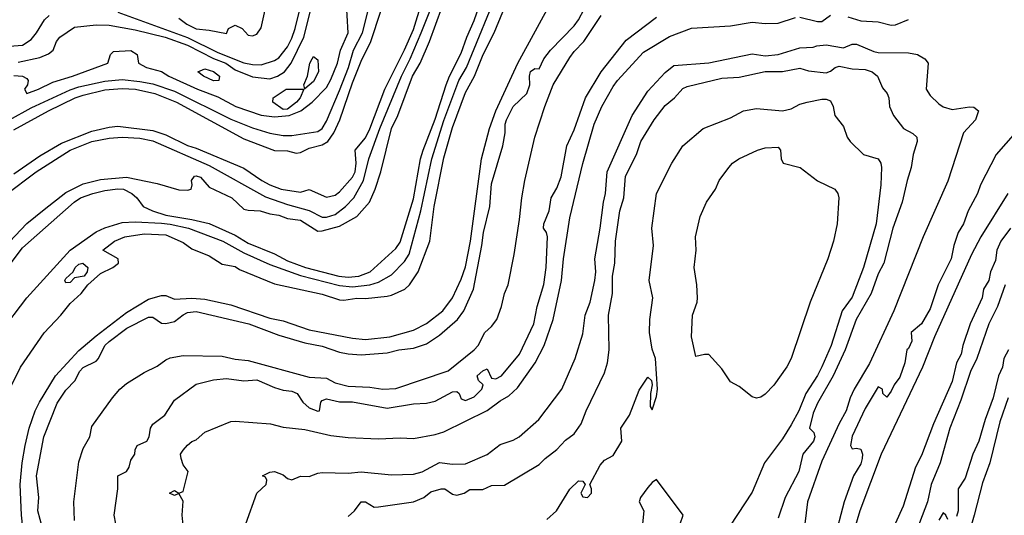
# Model space of a CAD drawing. Header units: metres. Extents: x -46681 to -43747, y -240911 to -237677.
# Tile 375 of 656: x -44529 to -44416, y -240032 to -239975. Entities that reach past the tile are written whole.
import ezdxf

# ---------------------------------------------------------------- set-up
doc = ezdxf.new("R2010")
doc.units = ezdxf.units.M
doc.layers.add('CONTOUR_INDEX', color=1, linetype='Continuous')
doc.layers.add('CONTOUR_INTER', color=3, linetype='Continuous')

msp = doc.modelspace()

# ---------------------------------------------------------------- linework, layer by layer
at = {"layer": 'CONTOUR_INDEX'}
for points, elevation in [([(-44531.98, -240004.52), (-44529.1, -240000.76), (-44523.15, -239995.52), (-44522.4, -239995.02), (-44520.98, -239994.52), (-44519.6, -239994.17), (-44518.1, -239993.98), (-44517.46, -239994.02), (-44516.49, -239994.52), (-44515.94, -239995.02), (-44515.19, -239996.02), (-44514.14, -239996.52), (-44512.58, -239997.02), (-44509.6, -239997.49), (-44507.6, -239997.96), (-44504.6, -239999.3), (-44503.1, -240000.22), (-44500.1, -240001.47), (-44498.6, -240002.25), (-44496.52, -240003.02), (-44492.66, -240004.02), (-44491.6, -240004.14), (-44490.38, -240004.02), (-44489.06, -240003.52), (-44486.1, -240000.86), (-44485.6, -240000.1), (-44484.1, -239995.13), (-44483.29, -239990.52), (-44482.97, -239989.52), (-44481.6, -239985.95), (-44480.34, -239982.02), (-44479.95, -239981.02), (-44478.6, -239978.38), (-44477.96, -239976.52), (-44477.1, -239974.59), (-44475.88, -239971.02)], 105), ([(-44530.6, -239986.02), (-44528.1, -239984.67), (-44523.6, -239982.58), (-44522.6, -239982.24), (-44519.6, -239981.59), (-44517.6, -239981.4), (-44515.6, -239981.62), (-44514.1, -239981.89), (-44511.6, -239982.73), (-44505.1, -239985.95), (-44502.6, -239986.97), (-44500.6, -239987.57), (-44499.1, -239987.84), (-44498.1, -239987.83), (-44495.1, -239987.38), (-44494.6, -239987.05), (-44494.1, -239986.2), (-44492.6, -239982.65), (-44491.57, -239980.02), (-44490.99, -239978.02), (-44489.96, -239976.02), (-44489.07, -239972.52)], 100), ([(-44523.1, -240032.16), (-44523.19, -240030.02), (-44522.6, -240025.39), (-44522.1, -240023.88), (-44521.35, -240022.52), (-44521.1, -240021.35), (-44518.74, -240018.02), (-44517.87, -240017.02), (-44517.1, -240016.39), (-44515.1, -240015.13), (-44513.6, -240014.4), (-44512.6, -240013.65), (-44512.1, -240013.43), (-44510.6, -240013.15), (-44506.1, -240013.25), (-44504.6, -240013.6), (-44503.1, -240013.75), (-44496.1, -240015.66), (-44494.1, -240015.77), (-44493.1, -240016.3), (-44491.6, -240016.68), (-44489.1, -240016.8), (-44487.6, -240017.04), (-44486.1, -240016.96), (-44480.1, -240014.94), (-44477.09, -240012.52), (-44476.65, -240012.02), (-44475.88, -240010.52), (-44475.1, -240009.81), (-44474.49, -240009.02), (-44473.94, -240007.52), (-44473.6, -240006.02), (-44473.19, -240005.02), (-44472.49, -240001.52), (-44471.87, -239997.52), (-44471.63, -239995.02), (-44471.25, -239993.02), (-44470.11, -239988.02), (-44468.98, -239984.52), (-44467.99, -239982.02), (-44466.1, -239978.87), (-44465.6, -239978.16), (-44464.48, -239977.02), (-44462.47, -239974.02)], 110), ([(-44468.72, -240032.02), (-44467.61, -240031.02), (-44466.1, -240028.55), (-44465.1, -240027.6), (-44464.6, -240027.64), (-44464.31, -240028.02), (-44464.81, -240029.02), (-44464.6, -240029.41), (-44464.07, -240029.52), (-44463.6, -240029.02), (-44463.6, -240028.51), (-44463.77, -240028.02), (-44462.6, -240025.77), (-44462.1, -240025.2), (-44461.1, -240024.67), (-44460.1, -240023.03), (-44460.21, -240021.52), (-44459.23, -240020.02), (-44458.1, -240017.15), (-44457.1, -240015.64), (-44456.69, -240016.02), (-44456.62, -240016.52), (-44456.8, -240017.52), (-44456.84, -240019.02), (-44456.6, -240019.42), (-44456.1, -240017.88), (-44455.99, -240017.02), (-44456.23, -240013.52), (-44456.6, -240012.44), (-44456.91, -240010.52), (-44456.87, -240009.02), (-44456.55, -240006.52), (-44456.96, -240004.52), (-44456.46, -240000.52), (-44456.65, -239998.52), (-44456.13, -239994.52), (-44454.35, -239991.02), (-44453.09, -239989.02), (-44450.74, -239987.02), (-44447.6, -239985.8), (-44446.1, -239985), (-44444.6, -239984.73), (-44441.6, -239985.02), (-44440.6, -239984.76), (-44439.6, -239984.22), (-44438.78, -239984.02)], 115), ([(-44438.78, -239984.02), (-44437.1, -239983.65), (-44436.6, -239983.66), (-44436.1, -239983.85), (-44435.79, -239984.52), (-44435.6, -239985.53), (-44434.6, -239986.8), (-44434.18, -239988.02), (-44433.83, -239988.52), (-44432.28, -239990.02), (-44430.59, -239990.52), (-44430.3, -239991.02), (-44430.21, -239991.52), (-44430.29, -239993.52), (-44430.83, -239998.02), (-44432.28, -240003.02), (-44433.6, -240006.45), (-44434.76, -240008.02), (-44436.02, -240012.02), (-44437.1, -240014.46), (-44437.6, -240015.47), (-44438.91, -240017.52), (-44439.74, -240019.52), (-44440.6, -240021.15), (-44441.6, -240022.77), (-44443.69, -240025.52), (-44445.1, -240028.88), (-44448.47, -240034.02)], 115), ([(-44415.38, -239998.52), (-44416.47, -240000.02), (-44416.94, -240001.02), (-44417.1, -240002.21), (-44417.68, -240003.52), (-44417.87, -240004.52), (-44418.48, -240005.52), (-44418.64, -240006.52), (-44420, -240009.52), (-44420.85, -240012.02), (-44421.05, -240013.02), (-44421.58, -240014.02), (-44422.1, -240016.14), (-44424.25, -240021.02), (-44425.6, -240024.67), (-44426.29, -240026.02), (-44427.72, -240030.52), (-44428.63, -240032.52)], 110), ([(-44453.39, -240032.52), (-44453.06, -240031.52), (-44456.1, -240027.45), (-44456.6, -240027.76), (-44457.1, -240028.34), (-44457.95, -240029.52), (-44458.12, -240030.02), (-44457.59, -240031.02), (-44457.71, -240032.52)], 115)]:
    msp.add_lwpolyline(points, dxfattribs=dict(at, elevation=elevation))
at = {"layer": 'CONTOUR_INTER'}
for points, elevation in [([(-44531.32, -240018.52), (-44529.31, -240014.52), (-44526.6, -240010.55), (-44524.67, -240008.52), (-44523.6, -240007.19), (-44522.32, -240006.02), (-44521.56, -240005.02), (-44520.1, -240003.71), (-44518.7, -240003.02), (-44518.04, -240002.52), (-44518.09, -240002.02), (-44519.85, -240001.02), (-44518.48, -240000.02), (-44517.3, -239999.52), (-44515.1, -239999.17), (-44512.6, -239999.26), (-44510.6, -240000.17), (-44509.6, -240000.9), (-44507.6, -240001.7), (-44506.1, -240002.65), (-44504.6, -240002.91), (-44504.1, -240003.25), (-44500.1, -240004.91), (-44494.6, -240006.11), (-44492.6, -240006.74), (-44492.1, -240006.79), (-44490.6, -240006.56), (-44489.6, -240006.6), (-44487.1, -240006.34), (-44486.6, -240006.23), (-44485.07, -240005.52), (-44484.56, -240005.02), (-44483.56, -240003.52), (-44482.2, -240000.02), (-44481.69, -239996.02), (-44480.6, -239990.41), (-44479.6, -239986.93), (-44478.1, -239982.88), (-44477.06, -239981.02), (-44476.05, -239978.52), (-44474.81, -239976.02), (-44471.6, -239968.29)], 107), ([(-44531.6, -240010.51), (-44528.57, -240006.52), (-44523.6, -240001.03), (-44520.6, -239998.94), (-44519.6, -239998.46), (-44517.6, -239997.85), (-44516.1, -239997.79), (-44513.1, -239997.93), (-44512.1, -239998.03), (-44509.97, -239998.52), (-44506.03, -240000.02), (-44503.6, -240001.33), (-44500.6, -240002.7), (-44497.1, -240003.95), (-44492.6, -240005.12), (-44491.1, -240005.24), (-44489.1, -240005.03), (-44488.1, -240004.73), (-44486.6, -240003.89), (-44485.1, -240002.35), (-44484.6, -240001.51), (-44483.24, -239996.52), (-44481.96, -239990.52), (-44480.6, -239986.11), (-44478.86, -239981.52), (-44477.99, -239980.02), (-44474.1, -239970.52)], 106), ([(-44530.1, -239980.93), (-44529.09, -239981.02), (-44528.6, -239981.28), (-44528.43, -239981.52), (-44528.52, -239982.02), (-44528.84, -239982.52), (-44528.6, -239983), (-44527.23, -239982.52), (-44525.6, -239981.71), (-44523.34, -239981.02), (-44519.25, -239979.52), (-44518.95, -239978.52), (-44518.6, -239978.16), (-44516.6, -239978.07), (-44515.88, -239978.52), (-44515.73, -239979.52), (-44514.83, -239980.02), (-44513.1, -239980.48), (-44512.23, -239981.02), (-44508.94, -239982.52), (-44506.6, -239983.39), (-44504.52, -239984.52), (-44501.6, -239985.49), (-44500.1, -239985.7), (-44498.4, -239985.52), (-44497.04, -239985.02), (-44495.73, -239984.02), (-44494.1, -239982.31), (-44493.6, -239981.41), (-44492.83, -239979.52), (-44492.47, -239978.02), (-44491.59, -239976.02), (-44491.93, -239970.02)], 99), ([(-44528.94, -240034.02), (-44529.22, -240031.52), (-44529.36, -240028.02), (-44529.13, -240025.52), (-44528.79, -240023.52), (-44528.31, -240021.52), (-44527.63, -240019.52), (-44527.14, -240018.52), (-44525.27, -240015.52), (-44522.6, -240012.58), (-44520.6, -240010.88), (-44517.1, -240008.21), (-44514.6, -240006.69), (-44513.1, -240006.27), (-44512.6, -240006.27), (-44511.6, -240006.68), (-44509.6, -240006.58), (-44508.1, -240006.69), (-44505.1, -240007.34), (-44500.6, -240008.87), (-44499.1, -240009.18), (-44496.1, -240010.22), (-44491.1, -240011.17), (-44489.6, -240011.32), (-44486.82, -240011.02), (-44484.1, -240010.24), (-44482.6, -240009.47), (-44480.69, -240008.02), (-44479.58, -240006.52), (-44478.6, -240004.39), (-44478.1, -240002.95), (-44477.52, -240000.02), (-44476.26, -239990.52), (-44475.35, -239987.02), (-44474.61, -239985.02), (-44472.08, -239979.52), (-44467.99, -239972.02)], 108), ([(-44526.8, -240033.02), (-44527.34, -240031.02), (-44527.21, -240029.52), (-44527.46, -240027.02), (-44526.64, -240022.52), (-44525.1, -240018.65), (-44524.1, -240017.14), (-44523.03, -240016.02), (-44522.51, -240015.02), (-44522.1, -240014.53), (-44520.6, -240013.8), (-44520.33, -240013.52), (-44519.61, -240012.02), (-44519.1, -240011.54), (-44517.07, -240010.02), (-44514.6, -240008.75), (-44514.1, -240008.75), (-44513.1, -240009.44), (-44512.6, -240009.49), (-44511.6, -240009.26), (-44510.6, -240008.47), (-44510.1, -240008.23), (-44509.1, -240008.11), (-44503.05, -240009.52), (-44499.6, -240010.81), (-44496.6, -240011.69), (-44494.6, -240012.07), (-44492.6, -240012.78), (-44491.6, -240012.97), (-44490.1, -240013.07), (-44487.1, -240012.87), (-44485.77, -240012.52), (-44484.1, -240012.31), (-44482.6, -240011.82), (-44481.1, -240010.82), (-44479.01, -240009.02), (-44478.28, -240008.02), (-44477.19, -240005.52), (-44476.2, -240000.52), (-44476.02, -239999.02), (-44475.31, -239996.02), (-44475.1, -239993.42), (-44473.79, -239989.02), (-44473.53, -239987.52), (-44473.55, -239986.52), (-44473.36, -239986.02), (-44472.6, -239984.51), (-44471.02, -239983.02), (-44470.68, -239982.02), (-44470.75, -239981.02), (-44470.6, -239980.46), (-44470.1, -239980.14), (-44469.6, -239980.15), (-44469.09, -239979.02), (-44468.3, -239978.02), (-44465.6, -239975.21), (-44465.1, -239974.51), (-44463.78, -239972.02)], 109), ([(-44530.6, -240000.06), (-44528.6, -239997.97), (-44526.6, -239996.35), (-44524.1, -239994.42), (-44522.1, -239993.42), (-44520.1, -239992.9), (-44517.1, -239992.63), (-44513.6, -239993.38), (-44511.1, -239994.08), (-44510.1, -239994.14), (-44509.68, -239994.02), (-44509.56, -239993.52), (-44509.64, -239993.02), (-44509.27, -239992.52), (-44509.1, -239992.47), (-44508.6, -239992.62), (-44507.6, -239993.8), (-44505.01, -239995.02), (-44503.6, -239996.3), (-44503.1, -239996.45), (-44501.74, -239996.52), (-44500.6, -239996.87), (-44499.6, -239997.02), (-44498.6, -239997.39), (-44497.1, -239997.6), (-44495.1, -239998.84), (-44494.6, -239998.82), (-44492.6, -239998.27), (-44490.6, -239997.15), (-44489.14, -239995.52), (-44488.48, -239994.02), (-44487.84, -239992.02), (-44486.62, -239987.02), (-44485.87, -239985.52), (-44484.18, -239981.02), (-44483.33, -239979.52), (-44482.23, -239977.02), (-44480.77, -239973.02)], 104), ([(-44530.1, -239992.24), (-44527.1, -239990.2), (-44524.6, -239988.71), (-44521.1, -239987.34), (-44519.1, -239986.87), (-44518.1, -239986.77), (-44514.1, -239987.28), (-44512.6, -239987.76), (-44510.1, -239988.99), (-44509.1, -239989.29), (-44503.6, -239991.59), (-44501.53, -239993.02), (-44500.6, -239993.53), (-44499.31, -239994.02), (-44497.1, -239994.37), (-44496.1, -239994.06), (-44494.1, -239994.94), (-44493.1, -239994.71), (-44492.6, -239994.34), (-44491.1, -239992.64), (-44490.79, -239992.02), (-44490.69, -239991.02), (-44490.78, -239989.52), (-44489.6, -239988.12), (-44489.1, -239987.06), (-44487.37, -239982.52), (-44485.1, -239977.97), (-44484.1, -239975.63), (-44483.11, -239972.52)], 102), ([(-44529.6, -239979.39), (-44527.1, -239978.86), (-44526.1, -239978.43), (-44525.57, -239978.02), (-44525.17, -239977.02), (-44524.8, -239976.52), (-44523.1, -239975.39), (-44520.6, -239975.09), (-44519.1, -239975.16), (-44516.1, -239975.66), (-44512.66, -239976.52), (-44510.1, -239977.43), (-44507.1, -239978.98), (-44505.68, -239979.52), (-44504.6, -239980.29), (-44502.6, -239981.1), (-44500.6, -239981.3), (-44499.75, -239981.02), (-44498.92, -239980.52), (-44498.15, -239979.52), (-44496.69, -239976.52), (-44495.83, -239973.02)], 98), ([(-44518.1, -239973.65), (-44510.1, -239976.55), (-44506.6, -239978.3), (-44503.6, -239979.48), (-44502.6, -239979.67), (-44501.6, -239979.69), (-44500.1, -239979.21), (-44499.6, -239978.89), (-44498.6, -239977.63), (-44498.1, -239976.63), (-44497.7, -239975.52), (-44497.07, -239973.02)], 97), ([(-44511.1, -239974.35), (-44510.17, -239975.02), (-44509.1, -239975.57), (-44507.6, -239975.7), (-44505.6, -239976.11), (-44505.36, -239975.52), (-44504.6, -239975.16), (-44503.79, -239975.52), (-44503.1, -239976.28), (-44502.6, -239976.38), (-44502.1, -239976.16), (-44501.6, -239975.44), (-44501.06, -239973.02)], 96), ([(-44531.1, -239994.7), (-44527.51, -239992.02), (-44523.59, -239989.52), (-44521.09, -239988.52), (-44519.1, -239988.15), (-44517.6, -239988.02), (-44515.6, -239988.15), (-44514.1, -239988.47), (-44507.6, -239991.31), (-44501.1, -239994.9), (-44498.6, -239995.8), (-44496.1, -239996.46), (-44494.6, -239997.24), (-44494.1, -239997.24), (-44493.1, -239996.92), (-44491.89, -239996.02), (-44490.94, -239995.02), (-44489.84, -239993.02), (-44489.22, -239990.52), (-44487.97, -239987.02), (-44485.47, -239981.02), (-44484.46, -239979.02), (-44483.19, -239976.02), (-44482.21, -239973.52)], 103), ([(-44530.6, -239977.57), (-44529.1, -239977.45), (-44528.1, -239976.79), (-44527.46, -239976.02), (-44526.55, -239974.52), (-44526.01, -239974.02)], 97), ([(-44530.1, -239987.19), (-44526.1, -239985.02), (-44523.03, -239983.52), (-44522.1, -239983.2), (-44519.6, -239982.57), (-44517.6, -239982.44), (-44516.09, -239982.52), (-44513.86, -239983.02), (-44511.35, -239984.02), (-44503.6, -239988.22), (-44500.1, -239989.56), (-44498.6, -239989.6), (-44497.6, -239989.86), (-44497.1, -239989.79), (-44496.1, -239989.28), (-44494.6, -239988.9), (-44493.94, -239988.52), (-44493.25, -239987.52), (-44492.58, -239986.02), (-44491.1, -239981.76), (-44490.1, -239979.28), (-44488.98, -239977.02), (-44487.83, -239973.52)], 101), ([(-44518.35, -240032.52), (-44518.52, -240031.52), (-44518.1, -240028.52), (-44518.12, -240027.02), (-44517.1, -240026.5), (-44516.82, -240026.02), (-44516.6, -240025.19), (-44516.14, -240024.52), (-44516.12, -240024.02), (-44515.89, -240023.52), (-44514.77, -240023.02), (-44514.51, -240022.52), (-44514.36, -240021.52), (-44514.1, -240021.08), (-44512.69, -240020.02), (-44511.6, -240018.3), (-44509.1, -240016.47), (-44507.1, -240015.95), (-44505.6, -240015.8), (-44503.6, -240016.07), (-44502.1, -240015.97), (-44500.1, -240016.86), (-44499.1, -240017.16), (-44498.1, -240017.25), (-44497.46, -240017.52), (-44496.82, -240018.52), (-44496.1, -240019.17), (-44495.1, -240019.55), (-44494.91, -240019.52), (-44494.76, -240018.52), (-44494.6, -240018.33), (-44494.1, -240018.16), (-44492.6, -240018.49), (-44491.1, -240018.51), (-44487.1, -240019.23), (-44484.1, -240018.71), (-44482.6, -240018.63), (-44481.6, -240018.4), (-44479.6, -240017.36), (-44479.1, -240017.31), (-44478.81, -240017.52), (-44478.6, -240018.14), (-44478.1, -240018.34), (-44477.1, -240017.92), (-44476.2, -240017.02), (-44476.05, -240016.52), (-44476.59, -240016.02), (-44476.75, -240015.52), (-44476.1, -240014.91), (-44475.6, -240014.7), (-44475.1, -240015.76), (-44474.6, -240015.86), (-44473.96, -240015.52), (-44471.89, -240013.02), (-44470.22, -240009.52), (-44469.84, -240007.52), (-44469.1, -240005), (-44468.82, -240003.02), (-44468.64, -239999.52), (-44468.79, -239999.02), (-44469.12, -239998.52), (-44469.1, -239998.02), (-44468.47, -239996.52), (-44468.24, -239995.02), (-44467.6, -239993.91), (-44467.1, -239992.61), (-44466.43, -239989.02), (-44465.6, -239987.2), (-44464.29, -239983.52), (-44462.48, -239980.52), (-44459.6, -239976.85), (-44456.1, -239974.23)], 111), ([(-44510.6, -240032.67), (-44510.7, -240031.52), (-44510.6, -240029.93), (-44511.1, -240029.05), (-44511.6, -240029.29), (-44512.15, -240029.02), (-44511.6, -240028.7), (-44511.1, -240029), (-44510.6, -240028.81), (-44510.02, -240026.52), (-44510.6, -240025.73), (-44510.84, -240025.02), (-44510.89, -240024.52), (-44510.6, -240024.07), (-44510.1, -240023.48), (-44509.6, -240023.06), (-44509.1, -240022.88), (-44508.1, -240022), (-44505.1, -240020.74), (-44504.6, -240020.71), (-44500.55, -240021.02), (-44499.1, -240021.42), (-44496.6, -240021.69), (-44493.6, -240022.37), (-44491.6, -240022.61), (-44488.1, -240022.77), (-44485.6, -240022.62), (-44484.1, -240022.73), (-44481.6, -240022.26), (-44480.6, -240021.95), (-44475.6, -240019.49), (-44474.1, -240018.38), (-44473.1, -240017.81), (-44472.1, -240016.87), (-44470.08, -240014.02), (-44469.04, -240012.02), (-44468, -240009.02), (-44467.06, -240004.52), (-44466.83, -240002.02), (-44466.1, -239997.33), (-44464.6, -239991.06), (-44463.27, -239986.52), (-44462.41, -239984.52), (-44461.1, -239982.19), (-44460.6, -239981.51), (-44457.6, -239978.26), (-44454.6, -239976.43), (-44452.1, -239975.48), (-44447.6, -239975.22), (-44445.1, -239974.78), (-44443.6, -239974.94), (-44442.1, -239974.92), (-44440.1, -239974.27)], 112), ([(-44439.6, -239974.21), (-44437.6, -239974.72), (-44437.1, -239974.71), (-44436.1, -239974)], 112), ([(-44434.1, -239974.17), (-44432.6, -239974.65), (-44430.6, -239974.75), (-44429.1, -239975.13), (-44428.6, -239975.1), (-44427.1, -239974.5)], 112), ([(-44503.39, -240032.52), (-44502.13, -240029.02), (-44501.03, -240028.02), (-44500.95, -240027.52), (-44501.1, -240027.15), (-44501.47, -240027.02), (-44500.6, -240026.58), (-44500.1, -240026.5), (-44499.1, -240026.89), (-44498.6, -240027.3), (-44498.1, -240027.47), (-44497.1, -240027.04), (-44496.1, -240027.09), (-44495.1, -240026.7), (-44494.6, -240026.63), (-44491.6, -240026.69), (-44490.1, -240026.54), (-44486.6, -240026.88), (-44484.1, -240026.81), (-44483.1, -240026.56), (-44481.1, -240025.46), (-44479.6, -240025.65), (-44478.1, -240025.62), (-44475.6, -240024.54), (-44474.1, -240023.39), (-44472.6, -240022.91), (-44471.92, -240022.52), (-44469.67, -240020.52), (-44467.01, -240017.02), (-44465.47, -240013.52), (-44464.6, -240010.67), (-44464.33, -240008.52), (-44463.74, -240007.02), (-44463.2, -240004.52), (-44463.09, -240003.52), (-44463.21, -240002.02), (-44462.6, -239998.52), (-44462.23, -239995.52), (-44461.98, -239994.52), (-44461.81, -239992.02), (-44458.9, -239985.52), (-44457.1, -239982.73), (-44455.1, -239980.59), (-44454.1, -239979.8), (-44450.1, -239979.48), (-44445.1, -239978.46), (-44443.6, -239978.66), (-44442.1, -239978.52), (-44439.6, -239977.74), (-44438.1, -239977.68), (-44437.66, -239977.52)], 113), ([(-44437.66, -239977.52), (-44436.6, -239977.4), (-44434.6, -239977.75), (-44433.6, -239977.34), (-44433.1, -239977.32), (-44431.1, -239978.18), (-44430.6, -239978.29), (-44427.1, -239978.32), (-44426.06, -239978.52), (-44425.21, -239979.02), (-44424.84, -239979.52), (-44425.09, -239982.52), (-44424.6, -239983.24), (-44423.6, -239984.18), (-44423.1, -239984.55), (-44422.1, -239984.83), (-44420.1, -239984.54), (-44419.6, -239984.57), (-44419.06, -239985.02), (-44419.38, -239986.02), (-44420.76, -239987.52), (-44422.6, -239993.1), (-44425.41, -239999.52), (-44428.79, -240008.02), (-44431.6, -240014.09), (-44433.38, -240017.02), (-44433.83, -240018.02), (-44434.27, -240019.52), (-44435.1, -240020.99), (-44437.1, -240025.32), (-44438.74, -240030.02), (-44439.05, -240032.52)], 113), ([(-44495.74, -239979.02), (-44495.6, -239978.76), (-44495.1, -239979.13), (-44495.02, -239980.52), (-44495.6, -239981.63), (-44496.6, -239982.46), (-44496.72, -239982.02), (-44496.29, -239981.02), (-44496.03, -239979.52), (-44495.74, -239979.02)], 99), ([(-44491.6, -240031.68), (-44490.89, -240031.02), (-44490.1, -240030.02), (-44489.6, -240030), (-44488.6, -240030.62), (-44488.1, -240030.59), (-44484.07, -240030.02), (-44482.88, -240029.52), (-44482.1, -240028.85), (-44480.91, -240028.52), (-44480.46, -240028.52), (-44479.6, -240029.12), (-44479.1, -240029.25), (-44478.26, -240029.02), (-44477.6, -240028.58), (-44476.1, -240028.57), (-44475.1, -240028.14), (-44473.6, -240028.07), (-44469.6, -240025.72), (-44468.94, -240025.02), (-44467.6, -240023.98), (-44466.6, -240022.9), (-44465.6, -240022.18), (-44464.79, -240021.02), (-44464.21, -240019.52), (-44462.1, -240015.15), (-44461.74, -240014.02), (-44461.55, -240012.52), (-44461.64, -240008.52), (-44461.19, -240006.02), (-44461.17, -240004.02), (-44460.9, -240002.52), (-44460.85, -240000.02), (-44460.34, -239996.52), (-44459.88, -239995.02), (-44459.68, -239992.52), (-44458.43, -239990.02), (-44457.91, -239988.52), (-44456.37, -239986.02), (-44455.1, -239984.37), (-44454.05, -239983.52), (-44453.1, -239982.42), (-44452.6, -239982.22), (-44448.6, -239981.24), (-44446.6, -239981.13), (-44443.6, -239980.46), (-44441.6, -239980.48), (-44439.6, -239980.09), (-44438.6, -239980.41), (-44436.6, -239980.64), (-44436.1, -239980.45), (-44435.53, -239980.02)], 114), ([(-44435.53, -239980.02), (-44435.1, -239979.85), (-44433.6, -239980.17), (-44432.1, -239980.23), (-44431.3, -239980.52), (-44430.68, -239981.02), (-44430.1, -239982.35), (-44429.57, -239983.02), (-44429.37, -239983.52), (-44429.29, -239984.52), (-44428.82, -239985.52), (-44427.7, -239987.02), (-44426.6, -239987.62), (-44426.14, -239988.02), (-44426.11, -239988.52), (-44426.57, -239990.02), (-44426.8, -239991.52), (-44427.27, -239993.02), (-44427.82, -239995.52), (-44428.93, -239998.52), (-44429.96, -240002.52), (-44430.6, -240003.77), (-44431.41, -240006.02), (-44433.14, -240009.02), (-44434.39, -240012.52), (-44435.77, -240015.52), (-44437.6, -240018.63), (-44438.1, -240019.81), (-44438.5, -240021.52), (-44438.01, -240022.02), (-44437.9, -240022.52), (-44438.03, -240023.02), (-44439.27, -240024.52), (-44439.72, -240026.52), (-44441.32, -240029.52), (-44442.1, -240031.89)], 114), ([(-44508.9, -239980.52), (-44508.1, -239980.15), (-44507.1, -239980.46), (-44506.43, -239981.02), (-44506.49, -239981.52), (-44507.1, -239981.53), (-44508.24, -239981.02), (-44508.9, -239980.52)], 99), ([(-44498.74, -239982.52), (-44496.72, -239982.52), (-44497.12, -239983.52), (-44497.55, -239984.02), (-44498.6, -239984.8), (-44499.1, -239984.83), (-44500.29, -239984.02), (-44500.25, -239983.52), (-44498.74, -239982.52)], 99), ([(-44413.94, -239986.52), (-44417.01, -239990.02), (-44418.81, -239993.52), (-44419.18, -239994.52), (-44420.25, -239996.52), (-44420.79, -239998.02), (-44421.38, -239999.02), (-44421.89, -240000.52), (-44422.21, -240002.02), (-44423.71, -240005.02), (-44424.6, -240007.78), (-44425.6, -240009.5), (-44426.8, -240010.52), (-44426.74, -240011.52), (-44427.1, -240012.36), (-44427.31, -240012.52), (-44427.53, -240014.02), (-44428.1, -240015.64), (-44428.77, -240016.52), (-44429.1, -240017.26), (-44429.6, -240017.94), (-44430.05, -240017.52), (-44430.11, -240017.02), (-44430.6, -240016.78), (-44432.1, -240019.27), (-44433.6, -240022.44), (-44433.79, -240023.52), (-44433.6, -240023.9), (-44433.1, -240023.82), (-44432.6, -240023.93), (-44432.39, -240024.52), (-44432.43, -240025.02), (-44432.6, -240025.62), (-44433.45, -240027.02), (-44434.51, -240030.02), (-44435.7, -240034.52)], 112), ([(-44444.47, -239989.52), (-44443.6, -239989.25), (-44442.1, -239989.17), (-44441.83, -239989.52), (-44441.77, -239990.52), (-44441.54, -239991.02), (-44439.59, -239991.52), (-44437.6, -239993.06), (-44435.6, -239994.01), (-44435.24, -239994.52), (-44435.11, -239995.02), (-44435.32, -239998.02), (-44435.74, -240000.02), (-44436.4, -240002.02), (-44438.43, -240007.02), (-44440.6, -240013.52), (-44441.1, -240014.48), (-44442.6, -240016.57), (-44443.6, -240017.6), (-44444.1, -240017.94), (-44444.6, -240018.08), (-44445.1, -240017.91), (-44446.6, -240016.72), (-44447.6, -240016.21), (-44448.6, -240014.7), (-44450.1, -240013.03), (-44450.6, -240013.03), (-44451.6, -240013.26), (-44452.08, -240011.02), (-44451.98, -240008.52), (-44451.45, -240007.02), (-44451.4, -240006.52), (-44451.47, -240005.02), (-44451.79, -240003.02), (-44451.55, -240001.02), (-44451.64, -239999.52), (-44451.1, -239997.18), (-44450.36, -239995.52), (-44449.32, -239994.02), (-44448.89, -239993.02), (-44447.8, -239991.52), (-44447.37, -239991.02), (-44446.64, -239990.52), (-44444.47, -239989.52)], 116), ([(-44415.66, -239994.52), (-44418.77, -239999.52), (-44419.85, -240001.52), (-44424.13, -240011.02), (-44425.49, -240014.52), (-44430.25, -240024.52), (-44432.71, -240031.02), (-44433.73, -240034.52)], 111), ([(-44522.15, -240002.52), (-44521.57, -240003.02), (-44521.64, -240003.52), (-44521.98, -240004.02), (-44523.1, -240004.23), (-44523.6, -240004.75), (-44524.1, -240004.81), (-44524.21, -240004.52), (-44524.1, -240004.3), (-44523.27, -240003.52), (-44523.04, -240003.02), (-44522.6, -240002.64), (-44522.15, -240002.52)], 107), ([(-44415.99, -240005.02), (-44416.88, -240007.52), (-44417.85, -240009.52), (-44419.26, -240013.52), (-44419.98, -240015.02), (-44421.1, -240018.3), (-44422.37, -240021.52), (-44423.47, -240025.52), (-44424.51, -240028.02), (-44424.93, -240030.02), (-44426.47, -240034.02)], 109), ([(-44415.59, -240012.52), (-44416.14, -240013.52), (-44416.3, -240014.52), (-44416.76, -240015.52), (-44417.36, -240018.02), (-44418.28, -240020.52), (-44419.02, -240023.02), (-44419.69, -240024.52), (-44420.6, -240027.27), (-44421.38, -240028.52), (-44421.39, -240031.02), (-44421.6, -240031.71)], 108), ([(-44415.64, -240018.02), (-44416.6, -240020.78), (-44417.76, -240025.52), (-44418.6, -240027.81), (-44419.54, -240031.52), (-44424.4, -240048.52)], 107), ([(-44422.6, -240032.04), (-44422.81, -240031.52), (-44423.1, -240031.27), (-44423.6, -240032.1)], 108)]:
    msp.add_lwpolyline(points, dxfattribs=dict(at, elevation=elevation))

doc.saveas('drawing.dxf')
